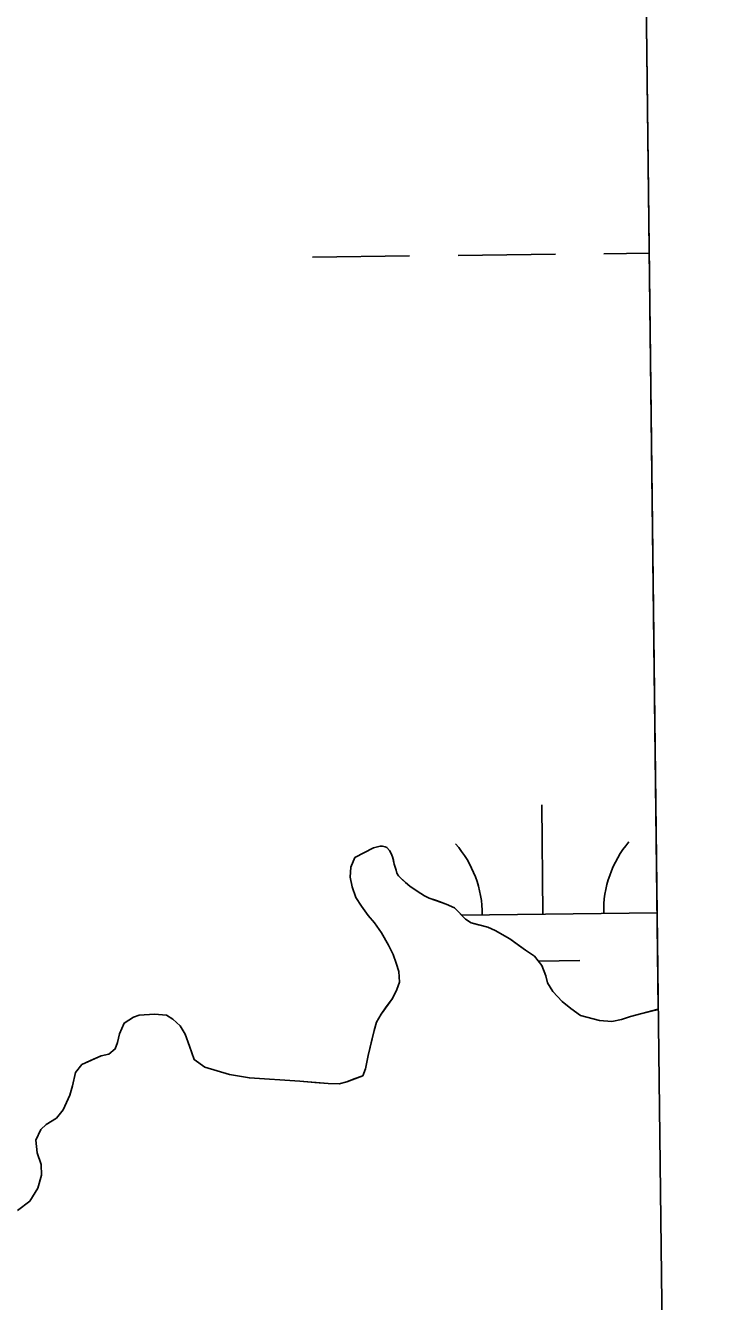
# Model space of a CAD drawing. Extents: x 3683402 to 3721514, y 487807 to 513565.
# Drawn here: x 3719121.7 to 3719350.3, y 495165.2 to 495585.3 of the extents above; entities that cross this region are included whole.
import ezdxf

# ---------------------------------------------------------------- set-up
doc = ezdxf.new("R2010")
doc.units = 0
for name, color, linetype in [('V-GRID-FRAM', 7, 'Continuous'), ('V-TOPO-SHOR', 7, 'Continuous'), ('V-WETL-SWMP', 7, 'Continuous')]:
    doc.layers.add(name, color=color, linetype=linetype)

msp = doc.modelspace()

# ---------------------------------------------------------------- linework, layer by layer
at = {"layer": 'V-GRID-FRAM'}
msp.add_lwpolyline([(3687448.05, 511403.47), (3719130.83, 511772.14), (3719350.33, 493590.7), (3687651.68, 493221.84), (3687448.05, 511403.47)], dxfattribs=at)
at = {"layer": 'V-TOPO-SHOR'}
for points in [[(3719236.33, 495314.53), (3719230.21, 495311.36), (3719228.92, 495308.22), (3719228.68, 495304.95), (3719229.35, 495301.69), (3719230.54, 495298.17), (3719232.39, 495295.3), (3719234.62, 495292.31), (3719236.73, 495289.84), (3719238.97, 495286.58), (3719241.34, 495282.55), (3719242.8, 495279.42), (3719243.86, 495276.55), (3719244.66, 495273.81), (3719244.94, 495270.28), (3719244.04, 495267.93), (3719242.61, 495264.91), (3719240.54, 495262.16), (3719238.85, 495259.8), (3719237.3, 495257.17), (3719236.53, 495254.43), (3719235.64, 495250.37), (3719234.62, 495246.18), (3719233.73, 495241.74), (3719232.82, 495239.51), (3719229.95, 495238.45), (3719227.61, 495237.52), (3719225, 495236.85), (3719221.47, 495236.97), (3719217.02, 495237.33), (3719212.06, 495237.7), (3719195.46, 495238.78), (3719188.92, 495239.92), (3719180.8, 495242.36), (3719177.26, 495244.82), (3719175.8, 495249.26), (3719174.34, 495253.17), (3719172.63, 495255.91), (3719170.27, 495258.11), (3719168.17, 495259.41), (3719164.25, 495259.78), (3719159.15, 495259.49), (3719157.33, 495258.83), (3719154.2, 495256.85), (3719152.65, 495253.31), (3719152.02, 495250.43), (3719151.24, 495248.34), (3719149.16, 495246.63), (3719146.68, 495246.09), (3719143.16, 495244.51), (3719140.29, 495243.18), (3719138.22, 495240.56), (3719137.2, 495236.24), (3719136.3, 495233.1), (3719134.1, 495228.26), (3719131.9, 495225.5), (3719128.51, 495223.52), (3719126.82, 495221.81), (3719125.15, 495218.28), (3719125.56, 495214.1), (3719126.89, 495210.32), (3719127.04, 495206.79), (3719125.75, 495202.47), (3719123.17, 495198.27), (3719119.13, 495195.11)], [(3719330.16, 495261.42), (3719329.22, 495261.16), (3719326.57, 495260.45), (3719324.26, 495259.92), (3719321, 495259.03), (3719318.04, 495258.01), (3719314.83, 495257.34), (3719310.81, 495257.71), (3719304.58, 495259.37), (3719301.34, 495261.71), (3719298.54, 495264), (3719295.48, 495267.29), (3719293.72, 495270.07), (3719293.14, 495272.46), (3719291.86, 495275.81), (3719289.36, 495278.85), (3719286.38, 495280.83), (3719284.11, 495282.52), (3719281.27, 495284.59), (3719278.78, 495286.06), (3719276.46, 495287.31), (3719274.02, 495288.39), (3719270.96, 495289.2), (3719268.48, 495289.88), (3719266.64, 495291.05), (3719264.5, 495293.34), (3719263.09, 495294.82), (3719260.34, 495296.06), (3719257.16, 495297.18), (3719254.67, 495297.95), (3719253.14, 495298.73), (3719250.78, 495300.28), (3719248.38, 495301.97), (3719246.85, 495303.17), (3719245.8, 495304.17), (3719244.61, 495305.34), (3719244.09, 495306.17), (3719243.86, 495307.21), (3719243.2, 495309.21), (3719242.93, 495310.52), (3719242.66, 495311.6), (3719242.22, 495312.73), (3719241.65, 495313.73), (3719240.73, 495314.64), (3719240.25, 495314.86), (3719239.33, 495315.07), (3719238.59, 495315.11), (3719236.33, 495314.53)]]:
    msp.add_lwpolyline(points, dxfattribs=at)
at = {"layer": 'V-WETL-SWMP'}
for p, q in [((3719330.16, 495261.45), (3719325.76, 495626.05)), ((3719216.26, 495509.07), (3719248.26, 495509.45)), ((3719264.26, 495509.63), (3719296.26, 495510)), ((3719312.26, 495510.19), (3719327.15, 495510.36)), ((3719292.19, 495292.7), (3719291.77, 495328.7)), ((3719230.21, 495311.36), (3719236.33, 495314.53)), ((3719236.33, 495314.53), (3719238.59, 495315.11)), ((3719238.59, 495315.11), (3719239.33, 495315.07)), ((3719239.33, 495315.07), (3719240.25, 495314.86)), ((3719240.25, 495314.86), (3719240.73, 495314.64)), ((3719240.73, 495314.64), (3719241.65, 495313.73)), ((3719241.65, 495313.73), (3719242.22, 495312.73)), ((3719242.22, 495312.73), (3719242.66, 495311.6)), ((3719242.66, 495311.6), (3719243.2, 495309.21)), ((3719228.68, 495304.95), (3719228.92, 495308.22)), ((3719228.92, 495308.22), (3719230.21, 495311.36)), ((3719243.2, 495309.21), (3719243.86, 495307.21)), ((3719243.86, 495307.21), (3719244.09, 495306.17)), ((3719229.35, 495301.69), (3719228.68, 495304.95)), ((3719244.09, 495306.17), (3719244.61, 495305.34)), ((3719244.61, 495305.34), (3719246.85, 495303.18)), ((3719246.85, 495303.18), (3719248.38, 495301.97)), ((3719230.54, 495298.17), (3719229.35, 495301.69)), ((3719248.38, 495301.97), (3719250.78, 495300.28)), ((3719250.78, 495300.28), (3719253.14, 495298.73)), ((3719232.39, 495295.3), (3719230.54, 495298.17)), ((3719234.62, 495292.31), (3719232.39, 495295.3)), ((3719253.14, 495298.73), (3719254.67, 495297.95)), ((3719254.67, 495297.95), (3719260.34, 495296.06)), ((3719260.34, 495296.06), (3719263.09, 495294.82)), ((3719263.09, 495294.82), (3719266.64, 495291.05)), ((3719236.73, 495289.84), (3719234.62, 495292.31)), ((3719265.38, 495292.39), (3719329.77, 495293.14)), ((3719266.64, 495291.05), (3719268.48, 495289.88)), ((3719238.97, 495286.58), (3719236.73, 495289.84)), ((3719241.34, 495282.55), (3719238.97, 495286.58)), ((3719268.48, 495289.88), (3719274.02, 495288.39)), ((3719274.02, 495288.39), (3719276.46, 495287.31)), ((3719276.46, 495287.31), (3719281.27, 495284.59)), ((3719242.8, 495279.42), (3719241.34, 495282.55)), ((3719281.27, 495284.59), (3719286.39, 495280.83)), ((3719243.86, 495276.55), (3719242.8, 495279.42)), ((3719286.39, 495280.83), (3719289.36, 495278.85)), ((3719289.36, 495278.85), (3719291.86, 495275.81)), ((3719244.66, 495273.81), (3719243.86, 495276.55)), ((3719244.94, 495270.28), (3719244.66, 495273.81)), ((3719290.67, 495277.25), (3719304.37, 495277.41)), ((3719291.86, 495275.81), (3719293.14, 495272.46)), ((3719244.04, 495267.93), (3719244.94, 495270.28)), ((3719293.14, 495272.46), (3719293.72, 495270.07)), ((3719293.72, 495270.07), (3719295.48, 495267.29)), ((3719242.61, 495264.91), (3719244.04, 495267.93)), ((3719295.48, 495267.29), (3719298.54, 495264)), ((3719238.85, 495259.8), (3719242.61, 495264.91)), ((3719298.54, 495264), (3719301.34, 495261.71)), ((3719301.34, 495261.71), (3719304.58, 495259.37)), ((3719321, 495259.03), (3719330.16, 495261.45)), ((3719152.65, 495253.31), (3719154.2, 495256.85)), ((3719154.2, 495256.85), (3719157.33, 495258.83)), ((3719157.33, 495258.83), (3719159.15, 495259.49)), ((3719159.15, 495259.49), (3719164.25, 495259.78)), ((3719164.25, 495259.78), (3719168.17, 495259.41)), ((3719168.17, 495259.41), (3719170.27, 495258.11)), ((3719170.27, 495258.11), (3719172.63, 495255.91)), ((3719236.53, 495254.43), (3719237.3, 495257.18)), ((3719237.3, 495257.18), (3719238.85, 495259.8)), ((3719304.58, 495259.37), (3719310.82, 495257.71)), ((3719310.82, 495257.71), (3719314.82, 495257.34)), ((3719314.82, 495257.34), (3719318.04, 495258.01)), ((3719318.04, 495258.01), (3719321, 495259.03)), ((3719152.02, 495250.44), (3719152.65, 495253.31)), ((3719172.63, 495255.91), (3719174.34, 495253.17)), ((3719174.34, 495253.17), (3719175.8, 495249.26)), ((3719234.62, 495246.19), (3719236.53, 495254.43)), ((3719151.24, 495248.34), (3719152.02, 495250.44)), ((3719175.8, 495249.26), (3719177.26, 495244.82)), ((3719140.3, 495243.18), (3719146.68, 495246.09)), ((3719146.68, 495246.09), (3719149.16, 495246.63)), ((3719149.16, 495246.63), (3719151.24, 495248.34)), ((3719177.26, 495244.82), (3719180.8, 495242.36)), ((3719233.73, 495241.74), (3719234.62, 495246.19)), ((3719137.2, 495236.24), (3719138.22, 495240.56)), ((3719138.22, 495240.56), (3719140.3, 495243.18)), ((3719180.8, 495242.36), (3719188.92, 495239.92)), ((3719232.82, 495239.51), (3719233.73, 495241.74)), ((3719136.3, 495233.1), (3719137.2, 495236.24)), ((3719188.92, 495239.92), (3719195.46, 495238.78)), ((3719195.46, 495238.78), (3719212.06, 495237.7)), ((3719212.06, 495237.7), (3719221.47, 495236.97)), ((3719221.47, 495236.97), (3719225, 495236.86)), ((3719225, 495236.86), (3719227.61, 495237.52)), ((3719227.61, 495237.52), (3719232.82, 495239.51)), ((3719134.11, 495228.26), (3719136.3, 495233.1)), ((3719131.9, 495225.5), (3719134.11, 495228.26)), ((3719126.82, 495221.81), (3719128.51, 495223.52)), ((3719128.51, 495223.52), (3719131.9, 495225.5)), ((3719125.14, 495218.28), (3719126.82, 495221.81)), ((3719125.56, 495214.1), (3719125.14, 495218.28)), ((3719126.89, 495210.32), (3719125.56, 495214.1)), ((3719125.75, 495202.47), (3719127.04, 495206.79)), ((3719127.04, 495206.79), (3719126.89, 495210.32)), ((3719123.16, 495198.27), (3719125.75, 495202.47)), ((3719119.13, 495195.12), (3719123.16, 495198.27))]:
    msp.add_line(p, q, dxfattribs=at)
for centre, start, end in [((3719236.95, 495292.53), 359.8942, 41.4378), ((3719347.42, 495293.82), 139.8942, 181.4378)]:
    msp.add_arc(centre, 35.25, start, end, dxfattribs=at)

doc.saveas('drawing.dxf')
